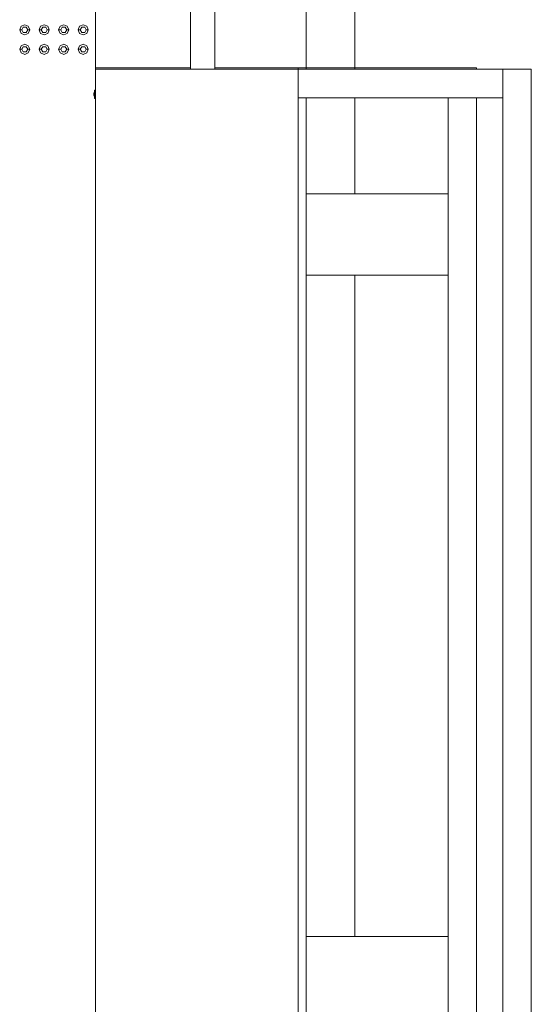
# Model space of a CAD drawing. Header units: millimetres. Extents: x -261 to 187, y -214 to 106.
# Tile 663 of 1056: x -212.76 to -211.5, y 10.92 to 13.35. Entities that reach past the tile are written whole.
import ezdxf

# ---------------------------------------------------------------- set-up
doc = ezdxf.new("R2010")
doc.units = ezdxf.units.MM
doc.header["$LTSCALE"] = 0.005
doc.header["$MEASUREMENT"] = 0
for name, color, linetype, lineweight in [('IFC-Elemento construtivo genérico-Contorno', 9, 'Continuous', 5), ('IFC-Laje-Contorno', 9, 'Continuous', 5), ('IFC-Parede padrão-Contorno', 9, 'Continuous', 5), ('IFC-Parede-Contorno', 9, 'Continuous', 5), ('IFC-Pilar-Contorno', 9, 'Continuous', 5), ('IFC-Porta-Contorno', 9, 'Continuous', 5), ('IFC-Viga-Contorno', 9, 'Continuous', 5)]:
    doc.layers.add(name, color=color, linetype=linetype, lineweight=lineweight)

msp = doc.modelspace()

# ---------------------------------------------------------------- linework, layer by layer
at = {"layer": 'IFC-Elemento construtivo genérico-Contorno', "lineweight": 5}
for p, q in [((-212.7582, 13.3206), (-212.7546, 13.3295)), ((-212.7582, 13.3206), (-212.7532, 13.3206)), ((-212.7582, 13.3206), (-212.7546, 13.3118)), ((-212.7546, 13.3295), (-212.7457, 13.3331)), ((-212.7532, 13.3206), (-212.7495, 13.3271)), ((-212.7532, 13.3206), (-212.7495, 13.3141)), ((-212.7495, 13.3271), (-212.742, 13.3271)), ((-212.7495, 13.3141), (-212.742, 13.3141)), ((-212.7457, 13.3331), (-212.7369, 13.3295)), ((-212.742, 13.3271), (-212.7382, 13.3206)), ((-212.742, 13.3141), (-212.7382, 13.3206)), ((-212.7382, 13.3206), (-212.7332, 13.3206)), ((-212.7369, 13.3295), (-212.7332, 13.3206)), ((-212.7369, 13.3118), (-212.7332, 13.3206)), ((-212.7101, 13.3206), (-212.7065, 13.3295)), ((-212.7101, 13.3206), (-212.7051, 13.3206)), ((-212.7101, 13.3206), (-212.7065, 13.3118)), ((-212.7065, 13.3295), (-212.6976, 13.3331)), ((-212.7051, 13.3206), (-212.7014, 13.3271)), ((-212.7051, 13.3206), (-212.7014, 13.3141)), ((-212.7014, 13.3271), (-212.6939, 13.3271)), ((-212.7014, 13.3141), (-212.6939, 13.3141)), ((-212.6976, 13.3331), (-212.6888, 13.3295)), ((-212.6939, 13.3271), (-212.6901, 13.3206)), ((-212.6939, 13.3141), (-212.6901, 13.3206)), ((-212.6901, 13.3206), (-212.6851, 13.3206)), ((-212.6888, 13.3295), (-212.6851, 13.3206)), ((-212.6888, 13.3118), (-212.6851, 13.3206)), ((-212.6621, 13.3206), (-212.6584, 13.3295)), ((-212.6621, 13.3206), (-212.657, 13.3206)), ((-212.6621, 13.3206), (-212.6584, 13.3118)), ((-212.6584, 13.3295), (-212.6495, 13.3331)), ((-212.657, 13.3206), (-212.6533, 13.3271)), ((-212.657, 13.3206), (-212.6533, 13.3141)), ((-212.6533, 13.3271), (-212.6458, 13.3271)), ((-212.6533, 13.3141), (-212.6458, 13.3141)), ((-212.6495, 13.3331), (-212.6407, 13.3295)), ((-212.6458, 13.3271), (-212.642, 13.3206)), ((-212.6458, 13.3141), (-212.642, 13.3206)), ((-212.642, 13.3206), (-212.637, 13.3206)), ((-212.6407, 13.3295), (-212.637, 13.3206)), ((-212.6407, 13.3118), (-212.637, 13.3206)), ((-212.614, 13.3206), (-212.6103, 13.3295)), ((-212.614, 13.3206), (-212.609, 13.3206)), ((-212.614, 13.3206), (-212.6103, 13.3118)), ((-212.6103, 13.3295), (-212.6014, 13.3331)), ((-212.609, 13.3206), (-212.6052, 13.3271)), ((-212.609, 13.3206), (-212.6052, 13.3141)), ((-212.6052, 13.3271), (-212.5977, 13.3271)), ((-212.6052, 13.3141), (-212.5977, 13.3141)), ((-212.6014, 13.3331), (-212.5926, 13.3295)), ((-212.5977, 13.3271), (-212.5939, 13.3206)), ((-212.5977, 13.3141), (-212.5939, 13.3206)), ((-212.5939, 13.3206), (-212.5889, 13.3206)), ((-212.5926, 13.3295), (-212.5889, 13.3206)), ((-212.5926, 13.3118), (-212.5889, 13.3206)), ((-212.7546, 13.3118), (-212.7457, 13.3081)), ((-212.7457, 13.3081), (-212.7369, 13.3118)), ((-212.7065, 13.3118), (-212.6976, 13.3081)), ((-212.6976, 13.3081), (-212.6888, 13.3118)), ((-212.6584, 13.3118), (-212.6495, 13.3081)), ((-212.6495, 13.3081), (-212.6407, 13.3118)), ((-212.6103, 13.3118), (-212.6014, 13.3081)), ((-212.6014, 13.3081), (-212.5926, 13.3118)), ((-212.7582, 13.2725), (-212.7546, 13.2814)), ((-212.7582, 13.2725), (-212.7532, 13.2725)), ((-212.7582, 13.2725), (-212.7546, 13.2637)), ((-212.7546, 13.2814), (-212.7457, 13.285)), ((-212.7546, 13.2637), (-212.7457, 13.26)), ((-212.7532, 13.2725), (-212.7495, 13.279)), ((-212.7532, 13.2725), (-212.7495, 13.266)), ((-212.7495, 13.279), (-212.742, 13.279)), ((-212.7495, 13.266), (-212.742, 13.266)), ((-212.7457, 13.285), (-212.7369, 13.2814)), ((-212.7457, 13.26), (-212.7369, 13.2637)), ((-212.742, 13.279), (-212.7382, 13.2725)), ((-212.742, 13.266), (-212.7382, 13.2725)), ((-212.7382, 13.2725), (-212.7332, 13.2725)), ((-212.7369, 13.2814), (-212.7332, 13.2725)), ((-212.7369, 13.2637), (-212.7332, 13.2725)), ((-212.7101, 13.2725), (-212.7065, 13.2814)), ((-212.7101, 13.2725), (-212.7051, 13.2725)), ((-212.7101, 13.2725), (-212.7065, 13.2637)), ((-212.7065, 13.2814), (-212.6976, 13.285)), ((-212.7065, 13.2637), (-212.6976, 13.26)), ((-212.7051, 13.2725), (-212.7014, 13.279)), ((-212.7051, 13.2725), (-212.7014, 13.266)), ((-212.7014, 13.279), (-212.6939, 13.279)), ((-212.7014, 13.266), (-212.6939, 13.266)), ((-212.6976, 13.285), (-212.6888, 13.2814)), ((-212.6976, 13.26), (-212.6888, 13.2637)), ((-212.6939, 13.279), (-212.6901, 13.2725)), ((-212.6939, 13.266), (-212.6901, 13.2725)), ((-212.6901, 13.2725), (-212.6851, 13.2725)), ((-212.6888, 13.2814), (-212.6851, 13.2725)), ((-212.6888, 13.2637), (-212.6851, 13.2725)), ((-212.6621, 13.2725), (-212.6584, 13.2814)), ((-212.6621, 13.2725), (-212.657, 13.2725)), ((-212.6621, 13.2725), (-212.6584, 13.2637)), ((-212.6584, 13.2814), (-212.6495, 13.285)), ((-212.6584, 13.2637), (-212.6495, 13.26)), ((-212.657, 13.2725), (-212.6533, 13.279)), ((-212.657, 13.2725), (-212.6533, 13.266)), ((-212.6533, 13.279), (-212.6458, 13.279)), ((-212.6533, 13.266), (-212.6458, 13.266)), ((-212.6495, 13.285), (-212.6407, 13.2814)), ((-212.6495, 13.26), (-212.6407, 13.2637)), ((-212.6458, 13.279), (-212.642, 13.2725)), ((-212.6458, 13.266), (-212.642, 13.2725)), ((-212.642, 13.2725), (-212.637, 13.2725)), ((-212.6407, 13.2814), (-212.637, 13.2725)), ((-212.6407, 13.2637), (-212.637, 13.2725)), ((-212.614, 13.2725), (-212.6103, 13.2814)), ((-212.614, 13.2725), (-212.609, 13.2725)), ((-212.614, 13.2725), (-212.6103, 13.2637)), ((-212.6103, 13.2814), (-212.6014, 13.285)), ((-212.6103, 13.2637), (-212.6014, 13.26)), ((-212.609, 13.2725), (-212.6052, 13.279)), ((-212.609, 13.2725), (-212.6052, 13.266)), ((-212.6052, 13.279), (-212.5977, 13.279)), ((-212.6052, 13.266), (-212.5977, 13.266)), ((-212.6014, 13.285), (-212.5926, 13.2814)), ((-212.6014, 13.26), (-212.5926, 13.2637)), ((-212.5977, 13.279), (-212.5939, 13.2725)), ((-212.5977, 13.266), (-212.5939, 13.2725)), ((-212.5939, 13.2725), (-212.5889, 13.2725)), ((-212.5926, 13.2814), (-212.5889, 13.2725)), ((-212.5926, 13.2637), (-212.5889, 13.2725)), ((-212.5744, 13.1665), (-212.5734, 13.1665)), ((-212.5744, 13.1565), (-212.5744, 13.1665)), ((-212.5734, 13.1716), (-212.572, 13.1716)), ((-212.5734, 13.1654), (-212.5734, 13.1716)), ((-212.5734, 13.1565), (-212.5734, 13.1665)), ((-212.572, 13.1716), (-212.5714, 13.1716)), ((-212.5749, 13.1645), (-212.5744, 13.1645)), ((-212.5749, 13.1641), (-212.5749, 13.1645)), ((-212.5749, 13.1633), (-212.5749, 13.1641)), ((-212.5749, 13.1622), (-212.5749, 13.1633)), ((-212.5749, 13.1609), (-212.5749, 13.1622)), ((-212.5749, 13.1598), (-212.5749, 13.1609)), ((-212.5749, 13.1589), (-212.5749, 13.1598)), ((-212.5749, 13.1585), (-212.5749, 13.1589)), ((-212.5749, 13.1585), (-212.5744, 13.1585)), ((-212.5744, 13.1565), (-212.5734, 13.1565)), ((-212.5734, 13.1515), (-212.5734, 13.1654)), ((-212.5734, 13.1515), (-212.5728, 13.1515)), ((-212.5728, 13.1515), (-212.5714, 13.1515))]:
    msp.add_line(p, q, dxfattribs=at)
at = {"layer": 'IFC-Laje-Contorno', "lineweight": 5}
for p, q in [((-212.5714, 13.2231), (-212.5714, 14.5291)), ((-212.5714, 13.2266), (-212.3367, 13.2266)), ((-212.2761, 13.2266), (-211.6304, 13.2266)), ((-211.6304, 13.2231), (-211.6304, 13.2266)), ((-212.0704, 9.2749), (-212.0704, 13.1529)), ((-211.7005, 8.9507), (-211.7005, 13.1529)), ((-211.6304, 8.455), (-211.6304, 13.1529))]:
    msp.add_line(p, q, dxfattribs=at)
at = {"layer": 'IFC-Parede padrão-Contorno', "lineweight": 5}
for p, q in [((-212.0704, 13.2231), (-211.9229, 13.2231)), ((-211.9229, 13.2231), (-211.5653, 13.2231)), ((-211.5653, 10.4747), (-211.5653, 13.2231)), ((-211.5653, 13.2231), (-211.535, 13.2231)), ((-211.535, 13.2231), (-211.4951, 13.2231)), ((-211.4951, 10.4747), (-211.4951, 13.2231)), ((-212.0704, 13.1529), (-211.9229, 13.1529)), ((-211.9229, 13.1529), (-211.5653, 13.1529))]:
    msp.add_line(p, q, dxfattribs=at)
at = {"layer": 'IFC-Parede-Contorno', "lineweight": 5}
for p, q in [((-212.5714, 11.9984), (-212.5714, 13.2231)), ((-212.5714, 13.2231), (-212.3532, 13.2231)), ((-212.3532, 13.2231), (-212.0704, 13.2231)), ((-212.0704, 13.2231), (-212.0704, 13.2266)), ((-212.0704, 11.9984), (-212.0704, 13.2231)), ((-212.5714, 11.9948), (-212.5714, 11.9984)), ((-212.5714, 11.8049), (-212.5714, 11.9948)), ((-212.0704, 11.9948), (-212.0704, 11.9984)), ((-212.0704, 11.8049), (-212.0704, 11.9948)), ((-212.5714, 11.4162), (-212.5714, 11.8049)), ((-212.0704, 11.4162), (-212.0704, 11.8049)), ((-212.5714, 10.4257), (-212.5714, 11.4162)), ((-212.0704, 10.4257), (-212.0704, 11.4162))]:
    msp.add_line(p, q, dxfattribs=at)
at = {"layer": 'IFC-Pilar-Contorno', "lineweight": 5}
for p, q in [((-212.0512, 12.9159), (-211.9423, 12.9159)), ((-212.0512, 12.7872), (-212.0512, 12.9159)), ((-211.9423, 12.9159), (-211.9258, 12.9159)), ((-211.9258, 12.9159), (-211.7005, 12.9159)), ((-211.7005, 12.9065), (-211.7005, 12.9159)), ((-211.7005, 12.8443), (-211.7005, 12.9065)), ((-211.7005, 12.7156), (-211.7005, 12.8443)), ((-212.0512, 12.725), (-212.0512, 12.7872)), ((-212.0512, 12.7156), (-212.0512, 12.725)), ((-212.0512, 12.7156), (-211.8258, 12.7156)), ((-211.8258, 12.7156), (-211.717, 12.7156)), ((-211.717, 12.7156), (-211.7005, 12.7156)), ((-212.0512, 11.0839), (-211.9423, 11.0839)), ((-212.0512, 10.9552), (-212.0512, 11.0839)), ((-211.9423, 11.0839), (-211.9258, 11.0839)), ((-211.9258, 11.0839), (-211.7005, 11.0839)), ((-211.7005, 11.0745), (-211.7005, 11.0839)), ((-211.7005, 11.0123), (-211.7005, 11.0745)), ((-211.7005, 10.8836), (-211.7005, 11.0123)), ((-212.0512, 10.893), (-212.0512, 10.9552))]:
    msp.add_line(p, q, dxfattribs=at)
at = {"layer": 'IFC-Porta-Contorno', "lineweight": 5}
for p, q in [((-212.3367, 13.223), (-212.3367, 13.5812)), ((-212.2761, 13.223), (-212.2761, 13.516))]:
    msp.add_line(p, q, dxfattribs=at)
at = {"layer": 'IFC-Viga-Contorno', "lineweight": 5}
for p, q in [((-212.0512, 13.2231), (-212.0512, 14.5291)), ((-211.931, 13.2231), (-211.931, 14.5291)), ((-212.0512, 12.9159), (-212.0512, 13.1529)), ((-211.931, 12.9159), (-211.931, 13.1529)), ((-212.0512, 12.9159), (-211.931, 12.9159)), ((-212.0512, 11.0839), (-212.0512, 12.7156)), ((-211.931, 11.0839), (-211.931, 12.7156)), ((-212.0512, 11.0839), (-211.931, 11.0839))]:
    msp.add_line(p, q, dxfattribs=at)

doc.saveas('drawing.dxf')
